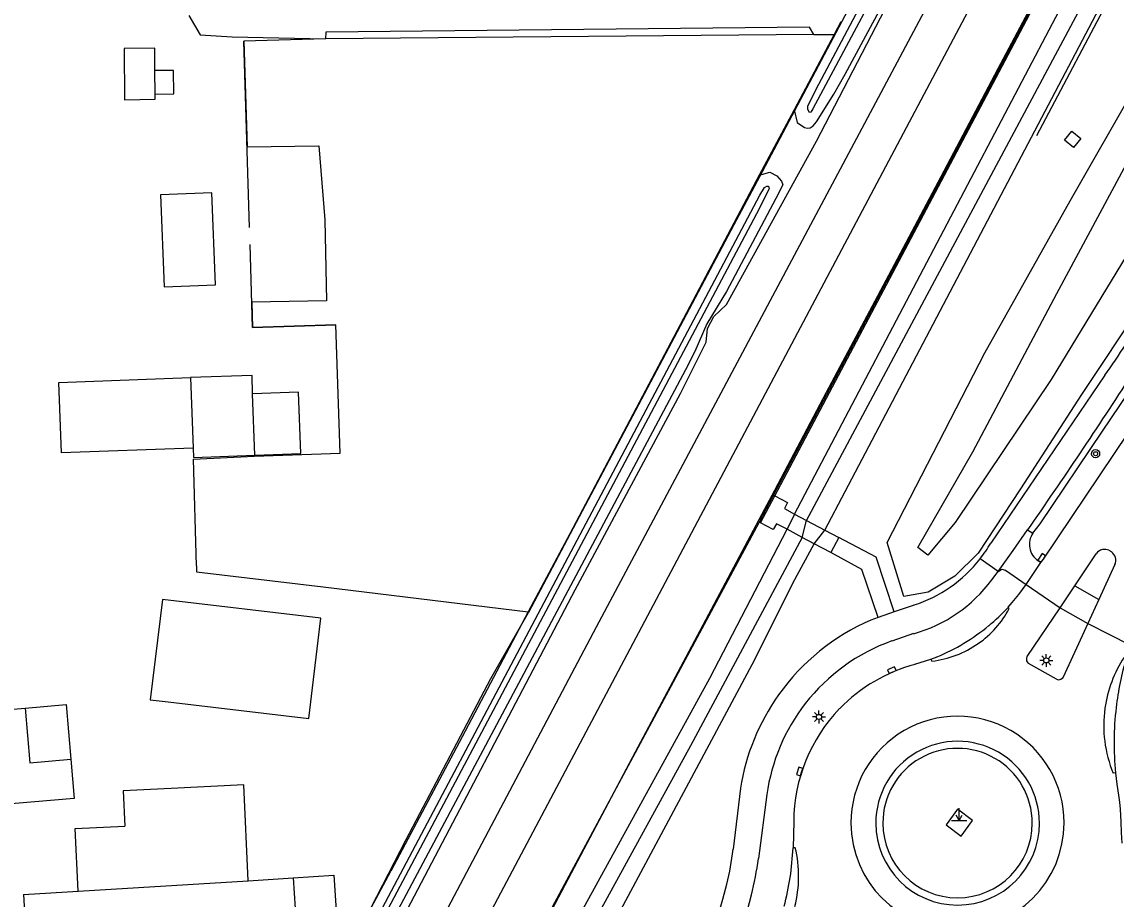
# Model space of a CAD drawing. Extents: x 136000 to 138005, y 398500 to 400500.
# Drawn here: x 137283.4 to 137390.5, y 399832.1 to 399918 of the extents above; entities that cross this region are included whole.
import ezdxf

# ---------------------------------------------------------------- set-up
doc = ezdxf.new("R2010")
doc.units = 0
for name, color, linetype in [('gg-afsc-draadraster', 7, 'Continuous'), ('gg-afsc-hekwerk', 7, 'Continuous'), ('gg-afsc-lijn draadraster', 7, 'Continuous'), ('gg-afsc-muur', 7, 'Continuous'), ('gg-aspt-spoorlijn', 7, 'Continuous'), ('gg-bbg-bijgebouw', 7, 'Continuous'), ('gg-bbg-gedigitaliseerde bebouwing', 7, 'Continuous'), ('gg-bbg-gedigitaliseerde bijgebouw', 7, 'Continuous'), ('gg-bbg-hoofdgebouw', 7, 'Continuous'), ('gg-bbg-luifel en loopbrug', 7, 'Continuous'), ('gg-bbg-tussenscheiding', 7, 'Continuous'), ('gg-knt-BGT kruinlijn', 7, 'Continuous'), ('gg-knt-bovenkant onderkant talud', 7, 'Continuous'), ('gg-knt-bronhoudergrens', 7, 'Continuous'), ('gg-knt-verharding', 7, 'Continuous'), ('gg-kntw-bovenkant insteek waterloop', 7, 'Continuous'), ('gg-kntw-waterlijn', 7, 'Continuous'), ('gg-kwrk-kunstwerk niveau 01', 7, 'Continuous'), ('gt-grn-groengrens', 7, 'Continuous'), ('gt-grn-weggrens', 7, 'Continuous'), ('gt-symb-boom', 7, 'Continuous'), ('gt-symb-kolk', 7, 'Continuous'), ('gt-symb-lichtmast', 7, 'Continuous'), ('gt-symb-markant object', 7, 'Continuous'), ('gx-grn-maaiveld', 7, 'Continuous')]:
    doc.layers.add(name, color=color, linetype=linetype)

# ---------------------------------------------------------------- blocks, each defined once
blk = doc.blocks.new('gt0-MARKOB')
at = {"layer": 'gt-symb-markant object'}
for p, q in [((0, 0), (0, 1.2)), ((-0.75, 0), (0.75, 0)), ((0, 0), (-0.3, 0.52)), ((0, 0), (0.3, 0.52))]:
    blk.add_line(p, q, dxfattribs=at)
blk = doc.blocks.new('gt0-KOLK')
at = {"layer": 'gt-symb-kolk'}
blk.add_lwpolyline([(0, 0), (0.37, 0), (0.37, 0.4), (-0.38, 0.4), (-0.38, 0), (0, 0)], dxfattribs=at)
blk = doc.blocks.new('gt0-LMAST')
at = {"layer": 'gt-symb-lichtmast'}
for p, q in [((-0.18, 0.17), (-0.45, 0.44)), ((-0.01, 0.25), (-0.01, 0.62)), ((0.17, 0.17), (0.44, 0.44)), ((-0.26, 0), (-0.63, 0)), ((-0.18, -0.18), (-0.45, -0.45)), ((-0.01, -0.25), (-0.01, -0.63)), ((0.44, -0.45), (0.17, -0.18)), ((0.24, 0), (0.62, 0))]:
    blk.add_line(p, q, dxfattribs=at)
blk.add_circle((-0.01, 0), 0.25, dxfattribs=at)
blk = doc.blocks.new('gt0-BOOM')
at = {"layer": 'gt-symb-boom'}
for radius in [0.4, 0.2]:
    blk.add_circle((0, 0), radius, dxfattribs=at)

msp = doc.modelspace()

# ---------------------------------------------------------------- linework, layer by layer
at = {"layer": 'gg-afsc-draadraster'}
for p, q in [((137360.94, 399916.72), (137313.15, 399916.3)), ((137360.94, 399916.72), (137362.95, 399916.73)), ((137313.15, 399916.3), (137305.15, 399916.05))]:
    msp.add_line(p, q, dxfattribs=at)
msp.add_lwpolyline([(137300.52, 399864.74), (137300.25, 399875.16), (137306.18, 399875.48), (137314.59, 399875.76), (137314.17, 399888.3)], dxfattribs=at)
at = {"layer": 'gg-afsc-hekwerk'}
for p, q in [((137357.01, 399871.65), (137423.7, 399997.55)), ((137357.01, 399871.65), (137423.7, 399997.55)), ((137355.62, 399868.99), (137357.01, 399871.65)), ((137355.62, 399868.99), (137357.01, 399871.65))]:
    msp.add_line(p, q, dxfattribs=at)
for points in [[(137464.2, 400114.88), (137469.5, 400117.57), (137466.77, 400112.28), (137458.3, 400096.29), (137449.66, 400080.1), (137446.86, 400074.75), (137439.87, 400061.73), (137437.06, 400056.23), (137430.01, 400043.87), (137427.71, 400038.83), (137410.43, 400005.7), (137394.78, 399976.77), (137387.96, 399963.7), (137385.36, 399958.89), (137355.89, 399903.29), (137353.13, 399898.11), (137333.02, 399860.16)], [(137382.79, 399906.83), (137398.11, 399935.84), (137428.78, 399992.94), (137438.64, 400011.55)]]:
    msp.add_lwpolyline(points, dxfattribs=at)
at = {"layer": 'gg-afsc-lijn draadraster'}
for p, q in [((137360.94, 399916.72), (137313.15, 399916.3)), ((137360.94, 399916.72), (137362.95, 399916.73)), ((137362.95, 399916.73), (137363.02, 399916.73)), ((137313.15, 399916.3), (137305.15, 399916.05)), ((137305.72, 399897.84), (137305.15, 399916.05))]:
    msp.add_line(p, q, dxfattribs=at)
for points in [[(137314.17, 399888.3), (137306.03, 399888.04), (137305.77, 399896.18)], [(137300.52, 399864.74), (137300.25, 399875.16), (137306.18, 399875.48), (137314.59, 399875.76), (137314.17, 399888.3)]]:
    msp.add_lwpolyline(points, dxfattribs=at)
at = {"layer": 'gg-afsc-muur'}
for points in [[(137331.94, 399824.7), (137338.49, 399837.04), (137343.51, 399846.53), (137348.2, 399855.34), (137355.87, 399869.77), (137357.15, 399872.15), (137362.2, 399881.71), (137368.29, 399893.16), (137373.41, 399902.82), (137379, 399913.4), (137384.64, 399924.03), (137393.07, 399939.93)], [(137314.18, 399824.59), (137321.04, 399837.97), (137329.35, 399853.72), (137333.02, 399860.16)]]:
    msp.add_lwpolyline(points, dxfattribs=at)
at = {"layer": 'gg-aspt-spoorlijn'}
for points in [[(137180.28, 399557.82), (137190.51, 399577.12), (137216.83, 399627.03), (137223.23, 399638.81), (137243.02, 399676.4), (137279.17, 399744.38), (137339.69, 399858.77), (137384.54, 399942.96), (137424.38, 400018.02), (137448.18, 400062.89), (137473.6, 400111.17), (137480.61, 400124.24), (137511.51, 400182.67), (137519.3, 400197.17), (137549.5, 400254.31), (137652.97, 400449.04), (137679.97, 400500)], [(137185.59, 399559.89), (137451.44, 400061.16), (137507.99, 400167.82), (137535.6, 400219.59), (137588.61, 400319.53), (137597.65, 400336.46), (137605.52, 400351.73), (137623, 400384.37), (137641.23, 400419.19), (137650.16, 400435.61), (137658.8, 400451.81), (137684.39, 400500)]]:
    msp.add_lwpolyline(points, dxfattribs=at)
at = {"layer": 'gg-bbg-bijgebouw'}
for p, q in [((137299.96, 399883.16), (137300.22, 399876.24)), ((137300.22, 399876.24), (137287.32, 399875.78)), ((137297.19, 399861.45), (137296.01, 399851.63)), ((137312.69, 399859.61), (137297.19, 399861.45)), ((137296.01, 399851.63), (137297.77, 399851.42))]:
    msp.add_line(p, q, dxfattribs=at)
for points in [[(137287.32, 399875.78), (137287.07, 399882.68), (137299.96, 399883.16)], [(137297.77, 399851.42), (137311.53, 399849.79), (137312.69, 399859.61)]]:
    msp.add_lwpolyline(points, dxfattribs=at)
at = {"layer": 'gg-bbg-gedigitaliseerde bebouwing'}
for p, q in [((137275.8, 399850.13), (137283.78, 399850.82)), ((137305.6, 399833.93), (137309.98, 399834.2)), ((137309.98, 399834.2), (137310.35, 399828.74)), ((137283.59, 399832.59), (137288.96, 399832.92))]:
    msp.add_line(p, q, dxfattribs=at)
for points in [[(137283.78, 399850.82), (137284.22, 399845.47), (137288.24, 399845.81)], [(137288.24, 399845.81), (137288.56, 399841.96), (137276.57, 399840.95)]]:
    msp.add_lwpolyline(points, dxfattribs=at)
at = {"layer": 'gg-bbg-gedigitaliseerde bijgebouw'}
msp.add_line((137296.5, 399910.88), (137296.47, 399913.18), dxfattribs=at)
for points in [[(137296.47, 399913.18), (137296.44, 399915.38), (137293.44, 399915.34), (137293.5, 399910.34), (137296.5, 399910.38), (137296.5, 399910.88)], [(137298.06, 399842.96), (137293.36, 399842.73), (137293.52, 399839.27)], [(137305.6, 399833.93), (137305.15, 399843.31), (137298.06, 399842.96)], [(137288.96, 399832.92), (137288.66, 399839.04), (137293.52, 399839.27)]]:
    msp.add_lwpolyline(points, dxfattribs=at)
at = {"layer": 'gg-bbg-hoofdgebouw'}
msp.add_line((137283.59, 399832.59), (137284.12, 399824.37), dxfattribs=at)
at = {"layer": 'gg-bbg-luifel en loopbrug'}
msp.add_line((137306.25, 399875.55), (137306.03, 399881.55), dxfattribs=at)
for points in [[(137296.5, 399910.88), (137298.3, 399910.91), (137298.27, 399913.21), (137296.47, 399913.18)], [(137297.38, 399892.03), (137302.38, 399892.23), (137302.02, 399901.23), (137297.02, 399901.02), (137297.38, 399892.03)], [(137306.03, 399881.55), (137305.97, 399883.37), (137299.96, 399883.16)], [(137306.25, 399875.55), (137310.74, 399875.71), (137310.53, 399881.71), (137306.03, 399881.55)], [(137300.22, 399876.24), (137300.25, 399875.34), (137306.25, 399875.55)], [(137283.78, 399850.82), (137287.79, 399851.16), (137288.24, 399845.81)], [(137309.98, 399834.2), (137313.96, 399834.47), (137314.34, 399829.01), (137310.35, 399828.74)]]:
    msp.add_lwpolyline(points, dxfattribs=at)
at = {"layer": 'gg-bbg-tussenscheiding'}
msp.add_line((137288.96, 399832.92), (137305.6, 399833.93), dxfattribs=at)
at = {"layer": 'gg-knt-BGT kruinlijn'}
msp.add_lwpolyline([(137393, 399890.27), (137387.15, 399881.51), (137381.19, 399872.27), (137377.03, 399865.99), (137374.77, 399863.72), (137372.13, 399862.17), (137369.77, 399861.72), (137368.12, 399867.02), (137377.69, 399885.57), (137386.06, 399900.45), (137398.64, 399922.49)], dxfattribs=at)
at = {"layer": 'gg-knt-bovenkant onderkant talud'}
msp.add_lwpolyline([(137416.12, 399948.11), (137413.48, 399940.85), (137411.58, 399935.13), (137408.06, 399925.65), (137400.92, 399911.2), (137392.52, 399896.7), (137384.2, 399882.98), (137374.79, 399868.97), (137372.11, 399865.77), (137371.12, 399866.54), (137376.53, 399875.9), (137384.73, 399891.37), (137392.99, 399906.74), (137400.82, 399921.54), (137408.86, 399937.06), (137410.84, 399939.34), (137413.56, 399945.89), (137414.69, 399948.73)], dxfattribs=at)
at = {"layer": 'gg-knt-bronhoudergrens'}
for p, q in [((137305.15, 399916.05), (137305.48, 399905.72)), ((137305.48, 399905.72), (137312.5, 399905.81)), ((137312.5, 399905.81), (137313.1, 399898.59)), ((137313.1, 399898.59), (137313.27, 399890.65)), ((137313.27, 399890.65), (137305.95, 399890.54)), ((137305.95, 399890.54), (137306.03, 399888.04)), ((137306.03, 399888.04), (137314.17, 399888.3))]:
    msp.add_line(p, q, dxfattribs=at)
msp.add_lwpolyline([(137300.52, 399864.74), (137300.53, 399864.14), (137312.94, 399862.69), (137333.01, 399860.22)], dxfattribs=at)
at = {"layer": 'gg-knt-verharding'}
for p, q in [((137389.44, 399883.38), (137378.27, 399866.96)), ((137357.13, 399871.59), (137357.01, 399871.65)), ((137355.73, 399868.93), (137355.62, 399868.99)), ((137381.88, 399868.26), (137382.39, 399867.93)), ((137389.83, 399866.26), (137390.11, 399866.09)), ((137383.18, 399865.06), (137382.89, 399865.24)), ((137383.18, 399865.06), (137383.42, 399865.4)), ((137386.51, 399862.77), (137388.6, 399865.91)), ((137378.39, 399863.38), (137379, 399864.18)), ((137381.73, 399862.9), (137383.18, 399865.06)), ((137390.42, 399864.86), (137388.84, 399861.43)), ((137385.05, 399860.61), (137386.51, 399862.77)), ((137386.51, 399862.77), (137388.84, 399861.43)), ((137370.77, 399860.9), (137368.83, 399860.22)), ((137388.84, 399861.43), (137387.76, 399859.08)), ((137368.83, 399860.22), (137367.24, 399859.67)), ((137380.08, 399860.56), (137379.96, 399860.68)), ((137381.84, 399855.88), (137385.05, 399860.61)), ((137385.05, 399860.61), (137387.76, 399859.08)), ((137367.24, 399859.67), (137366.54, 399859.43)), ((137387.76, 399859.08), (137385.37, 399853.85)), ((137370.72, 399858.1), (137368.59, 399857.38)), ((137370.85, 399855.1), (137372.4, 399855.62)), ((137372.4, 399855.62), (137373.01, 399855.82)), ((137372.4, 399855.62), (137372.51, 399855.41)), ((137384.7, 399853.66), (137381.96, 399855.18)), ((137390.49, 399844.47), (137390.25, 399844.46)), ((137353.77, 399842.97), (137353.07, 399837.01)), ((137356.35, 399842.35), (137355.55, 399836.09)), ((137358.99, 399839.73), (137358.92, 399837.14)), ((137359.14, 399837.16), (137358.92, 399837.14))]:
    msp.add_line(p, q, dxfattribs=at)
for points in [[(137386.38, 399905.65), (137385.48, 399906.37), (137386.2, 399907.27), (137387.1, 399906.55), (137386.38, 399905.65)], [(137383.42, 399865.4), (137397.27, 399885.95), (137398.34, 399887.65), (137408.72, 399906.13)], [(137382.39, 399867.93), (137383.11, 399868.85), (137389.22, 399877.9), (137391.77, 399881.72)], [(137368.83, 399860.22), (137367.05, 399865.59), (137363.41, 399867.5)], [(137379, 399864.18), (137380.45, 399866.22), (137381.88, 399868.26)], [(137367.24, 399859.67), (137365.65, 399864.39), (137362.63, 399866.03)], [(137379, 399864.18), (137379.37, 399864.4), (137379.7, 399864.32), (137381.73, 399862.9)], [(137379.96, 399860.68), (137380.38, 399861.14), (137381.02, 399861.92), (137381.73, 399862.9)], [(137381.84, 399855.88), (137381.77, 399855.72), (137381.76, 399855.54)], [(137385.37, 399853.85), (137385.27, 399853.72), (137385.13, 399853.63)], [(137390.49, 399844.47), (137390.62, 399843.39), (137390.79, 399842.3), (137390.88, 399841.62), (137390.95, 399840.94), (137391, 399839.7), (137391.02, 399838.65), (137391.09, 399837.59)], [(137375.38, 399838.29), (137376.5, 399839.81), (137375.02, 399840.92), (137373.9, 399839.39), (137375.38, 399838.29)], [(137350.19, 399826.38), (137351.61, 399830.66), (137352.06, 399832.11), (137352.45, 399833.59)], [(137352.61, 399826.05), (137353.99, 399829.55), (137354.45, 399831.04), (137354.84, 399832.55)]]:
    msp.add_lwpolyline(points, dxfattribs=at)
for centre, radius, start, end in [((137283.36, 399957.17), 129.23, 325.1773, 328.3935), ((136994.4, 400139.34), 472.9, 325.0238, 327.2335), ((137383.96, 399866.83), 1.91, 144.7406, 236.2135), ((137366.47, 399873.82), 13.65, 321.9853, 329.8543), ((137389.41, 399865.37), 0.983, 101.6006, 146.4159), ((137389.42, 399865.36), 0.987, 65.1339, 101.6952), ((137366.6, 399873.74), 13.5, 304.7803, 321.8913), ((137389.47, 399865.28), 1.03, 14.7229, 52.3709), ((137389.47, 399865.28), 1.04, 336.488, 14.7276), ((137366.84, 399871.94), 14.38, 285.6639, 323.4337), ((137366.63, 399873.68), 13.43, 287.9474, 304.8451), ((137371.41, 399865.17), 9.82, 305.0427, 331.9795), ((137365.31, 399874.22), 19.96, 309.7664, 317.245), ((137375.14, 399839.58), 21.63, 113.4239, 144.6219), ((137365.38, 399874.15), 19.85, 292.5744, 309.7412), ((137374.93, 399839.71), 18.78, 109.7258, 142.0542), ((137371.39, 399865.21), 9.86, 276.5296, 305.0027), ((137382.27, 399855.6), 0.514, 187.209, 234.2879), ((137401.45, 399849.1), 12.13, 146.5892, 171.9024), ((137419.9, 399847.43), 29.56, 163.6758, 173.32), ((137374.98, 399839.63), 16, 104.9248, 135.9132), ((137384.94, 399854.09), 0.495, 240.8184, 292.5422), ((137375.21, 399839.53), 21.72, 144.6311, 170.8885), ((137374.92, 399839.74), 18.75, 142.1161, 171.9895), ((137375, 399839.65), 16.01, 136.0059, 179.6963), ((137401.48, 399849.1), 12.15, 171.9378, 202.4811), ((137419.56, 399847.44), 29.22, 173.2601, 185.8261), ((137375.02, 399839.59), 10.43, 0.0055, 180.0055), ((137375.03, 399839.56), 8.01, 0.0107, 180.0107), ((137375.02, 399839.57), 7.31, 359.9961, 180.0039), ((137375.02, 399839.59), 10.43, 180.0055, 0.0055), ((137375.03, 399839.56), 8.01, 180.0107, 0.0107), ((137375.02, 399839.57), 7.31, 180.0039, 359.9961), ((137319.59, 399841.31), 33.75, 346.7689, 352.6686), ((137331.17, 399838.41), 27.78, 345.433, 357.3761), ((137347.49, 399834.38), 11.98, 345.6376, 13.4262), ((137315.45, 399842.24), 40.57, 346.1702, 351.2783)]:
    msp.add_arc(centre, radius, start, end, dxfattribs=at)
at = {"layer": 'gg-kntw-bovenkant insteek waterloop'}
for p, q in [((137357.13, 399871.59), (137423.81, 399997.49)), ((137360.98, 399866.9), (137362.03, 399868.23))]:
    msp.add_line(p, q, dxfattribs=at)
msp.add_lwpolyline([(137362.03, 399868.23), (137411.46, 399962.21), (137417.73, 399972.13), (137419.68, 399976.02), (137429.48, 399995.2)], dxfattribs=at)
at = {"layer": 'gg-kntw-waterlijn'}
for p, q in [((137359.06, 399869.8), (137425.98, 399997.07)), ((137360.23, 399869.18), (137428.07, 399995.96)), ((137359.06, 399869.8), (137358.34, 399868.31)), ((137359.81, 399867.52), (137360.23, 399869.18))]:
    msp.add_line(p, q, dxfattribs=at)
at = {"layer": 'gg-kwrk-kunstwerk niveau 01'}
for p, q in [((137355.73, 399868.93), (137357.13, 399871.59)), ((137359.06, 399869.8), (137360.23, 399869.18)), ((137360.23, 399869.18), (137362.03, 399868.23)), ((137359.81, 399867.52), (137358.34, 399868.31)), ((137360.98, 399866.9), (137359.81, 399867.52)), ((137362.03, 399868.23), (137363.41, 399867.5)), ((137363.41, 399867.5), (137362.63, 399866.03)), ((137362.63, 399866.03), (137360.98, 399866.9))]:
    msp.add_line(p, q, dxfattribs=at)
for points in [[(137357.13, 399871.59), (137358.38, 399870.93), (137358.07, 399870.33), (137359.06, 399869.8)], [(137358.34, 399868.31), (137357.29, 399868.86), (137356.97, 399868.28), (137355.73, 399868.93)]]:
    msp.add_lwpolyline(points, dxfattribs=at)
at = {"layer": 'gt-grn-groengrens'}
for points in [[(137299.78, 399918.57), (137300.89, 399916.68), (137304.03, 399916.5), (137313.15, 399916.3)], [(137360.94, 399916.72), (137360.53, 399917.44), (137313.18, 399916.95), (137313.15, 399916.3)]]:
    msp.add_lwpolyline(points, dxfattribs=at)
at = {"layer": 'gt-grn-weggrens'}
for p, q in [((137379, 399864.18), (137377.22, 399865.41)), ((137381.73, 399862.9), (137385.05, 399860.61)), ((137387.76, 399859.08), (137391.94, 399856.96))]:
    msp.add_line(p, q, dxfattribs=at)
at = {"layer": 'gx-grn-maaiveld'}
for p, q in [((137363.6, 399917.96), (137362.95, 399916.73)), ((137362.95, 399916.73), (137359.02, 399909.36)), ((137359.02, 399909.36), (137355.61, 399902.94))]:
    msp.add_line(p, q, dxfattribs=at)
for points in [[(137319.81, 399828.55), (137337.6, 399862.39), (137347.9, 399881.61), (137350.42, 399886.61), (137350.55, 399887.94), (137351.18, 399889.12), (137352.42, 399890.31), (137361.23, 399906.28), (137372.42, 399927.87), (137381.95, 399945.06), (137382.86, 399946.99), (137382.99, 399948.41), (137383.61, 399950.18), (137384.55, 399951.84), (137385.55, 399953.03), (137390.98, 399962.64)], [(137359.02, 399909.36), (137359.32, 399908.11), (137360.04, 399907.61), (137360.32, 399907.55), (137360.59, 399907.59), (137360.88, 399907.78), (137361.23, 399908.16), (137362.9, 399910.88), (137364.03, 399912.83), (137379.29, 399941.17), (137380.74, 399944.14), (137382.13, 399947.29), (137383.21, 399949.71), (137383.67, 399951.5), (137383.96, 399952.19), (137385.03, 399953.96), (137386.12, 399955.33), (137386.93, 399956.58)], [(137360.37, 399909.69), (137361.14, 399911.31), (137380.51, 399947.75), (137380.79, 399948.11), (137381, 399948.17), (137381.17, 399948.11), (137381.29, 399947.91), (137381.23, 399947.61), (137379.85, 399944.97), (137360.87, 399909.44), (137360.67, 399909.11), (137360.54, 399909.09), (137360.36, 399909.37), (137360.37, 399909.69)], [(137355.61, 399902.94), (137356.64, 399903.26), (137357.32, 399902.89), (137357.79, 399902.37), (137357.91, 399902.01), (137357.24, 399900.67), (137352.42, 399891.58), (137350.48, 399888.41), (137349.32, 399885.71), (137348.39, 399883.92), (137319.47, 399829.57)], [(137355.61, 399902.94), (137337.06, 399867.87), (137333.01, 399860.22)], [(137297.04, 399790.3), (137355.67, 399901.01), (137356.13, 399901.76), (137356.35, 399901.88), (137356.51, 399901.88), (137356.57, 399901.62), (137355.33, 399899.18), (137270.88, 399740), (137269.41, 399737.48), (137269.25, 399737.24), (137268.98, 399737.24), (137268.95, 399737.63), (137297.04, 399790.3)], [(137312.27, 399787.35), (137327.9, 399817.75), (137328.31, 399818.42), (137329.18, 399819.3), (137330.12, 399820.8), (137330.83, 399822.85), (137331.67, 399824.46), (137355.62, 399868.99)], [(137359.81, 399867.52), (137348.87, 399847.12), (137319.22, 399793.04), (137316.3, 399787.87), (137315.72, 399787.09), (137315.37, 399787.12), (137315.23, 399787.31), (137315.47, 399788.27)], [(137315.47, 399788.27), (137317.18, 399791.31), (137334.2, 399823.59), (137350.78, 399853.74), (137358.34, 399868.31)], [(137317.05, 399785.66), (137318.13, 399787.48), (137319.9, 399790.48), (137341.04, 399829.2), (137355.18, 399855.56), (137358.9, 399863.05), (137360.98, 399866.9)], [(137333.01, 399860.22), (137326.55, 399848.02), (137319.56, 399834.85)], [(137281.56, 399763.91), (137282.6, 399765.86), (137304.7, 399807.21), (137319.56, 399834.85)]]:
    msp.add_lwpolyline(points, dxfattribs=at)

# ---------------------------------------------------------------- block references
at = {"layer": 'gt-symb-boom'}
msp.add_blockref('gt0-BOOM', (137388.53, 399875.7), dxfattribs=at)
at = {"layer": 'gt-symb-kolk'}
for p, rotation in [((137383.42, 399865.4), 56.3905077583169), ((137368.68, 399854.35), 22.812908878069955), ((137359.76, 399844.55), 71.26903072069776)]:
    msp.add_blockref('gt0-KOLK', p, dxfattribs=dict(at, rotation=rotation))
at = {"layer": 'gt-symb-lichtmast'}
for p in [(137383.72, 399855.48), (137361.47, 399849.95)]:
    msp.add_blockref('gt0-LMAST', p, dxfattribs=at)
at = {"layer": 'gt-symb-markant object'}
msp.add_blockref('gt0-MARKOB', (137375.17, 399839.83), dxfattribs=at)

doc.saveas('drawing.dxf')
